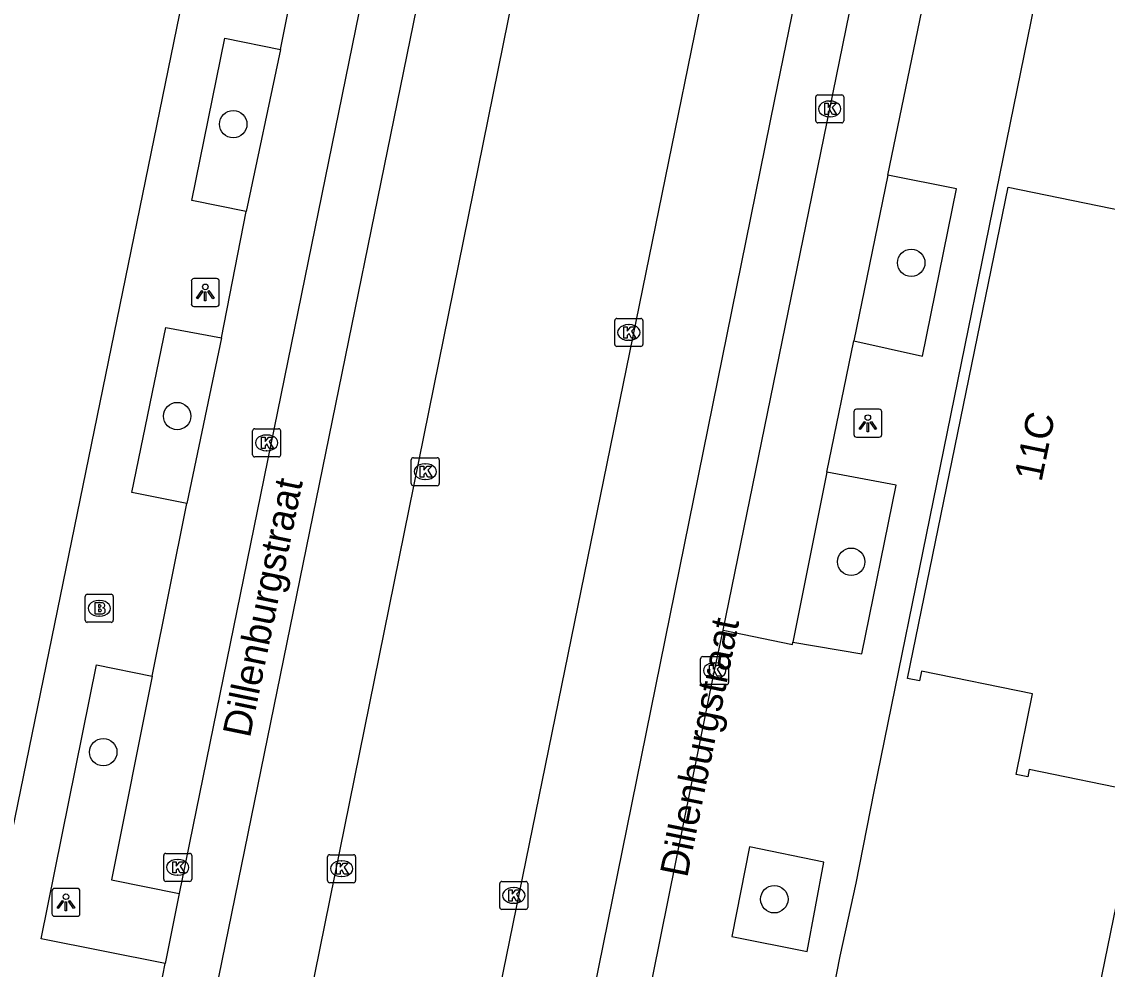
# Model space of a CAD drawing. Extents: x 157692 to 159670, y 381454 to 383289.
# Drawn here: x 158556.68 to 158595.45, y 382356.05 to 382389.88 of the extents above; entities that cross this region are included whole.
import ezdxf

# ---------------------------------------------------------------- set-up
doc = ezdxf.new("R2010")
doc.units = 0
for name, color, linetype in [('IMGEO_Boom', 7, 'Continuous'), ('IMGEO_Brandkraan', 7, 'Continuous'), ('IMGEO_Kolk', 7, 'Continuous'), ('IMGEO_Lichtpunt', 7, 'Continuous'), ('IMGEO_Openbare_ruimte_label', 7, 'Continuous'), ('IMGEO_Pand', 7, 'Continuous'), ('IMGEO_Pand_nummerreeks', 7, 'Continuous'), ('IMGEO_Parkeervlak_open', 7, 'Continuous'), ('IMGEO_Rijbaan_lokaal_gesloten', 7, 'Continuous'), ('IMGEO_Voetpad_open', 7, 'Continuous')]:
    doc.layers.add(name, color=color, linetype=linetype)

msp = doc.modelspace()

# ---------------------------------------------------------------- linework, layer by layer
at = {"layer": 'IMGEO_Boom'}
for centre in [(158564.234, 382386.223), (158588.446, 382381.273), (158562.233, 382375.803), (158586.3, 382370.601), (158559.592, 382363.805), (158583.555, 382358.55)]:
    msp.add_circle(centre, 0.489, dxfattribs=at)
at = {"layer": 'IMGEO_Brandkraan'}
for p, q in [((158558.948, 382368.512), (158558.948, 382369.364)), ((158559.023, 382369.438), (158559.875, 382369.438)), ((158559.949, 382369.364), (158559.949, 382368.512)), ((158559.436, 382369.218), (158559.461, 382369.218)), ((158559.459, 382368.658), (158559.434, 382368.658)), ((158559.875, 382368.438), (158559.023, 382368.438))]:
    msp.add_line(p, q, dxfattribs=at)
for points in [[(158558.948, 382368.512), (158558.948, 382369.364)], [(158559.023, 382369.438), (158559.875, 382369.438)], [(158559.949, 382369.364), (158559.949, 382368.512)], [(158559.296, 382369.138), (158559.296, 382368.738), (158559.509, 382368.738)], [(158559.527, 382369.138), (158559.296, 382369.138)], [(158559.475, 382369.057), (158559.421, 382369.057), (158559.421, 382368.981)], [(158559.421, 382368.981), (158559.474, 382368.981)], [(158559.483, 382368.905), (158559.421, 382368.905), (158559.421, 382368.824)], [(158559.421, 382368.824), (158559.483, 382368.824)], [(158559.875, 382368.438), (158559.023, 382368.438)]]:
    msp.add_lwpolyline(points, dxfattribs=at)
for centre, radius, start, end in [((158559.025, 382369.362), 0.0765, 91.552, 178.448), ((158559.025, 382369.362), 0.0765, 91.552, 178.448), ((158559.873, 382369.362), 0.0765, 1.552, 88.448), ((158559.873, 382369.362), 0.0765, 1.552, 88.448), ((158559.476, 382369.019), 0.0379, 267.8285, 90.9355), ((158559.531, 382368.993), 0.145, 59.4692, 91.5367), ((158559.556, 382369.04), 0.0922, 285.5137, 58.1501), ((158559.561, 382368.848), 0.105, 301.3115, 78.989), ((158559.484, 382368.864), 0.0404, 269.8759, 90.5077), ((158559.515, 382368.989), 0.251, 268.6676, 293.5347), ((158559.025, 382368.514), 0.0765, 181.552, 268.448), ((158559.025, 382368.514), 0.0765, 181.552, 268.448), ((158559.873, 382368.514), 0.0765, 271.552, 358.448), ((158559.873, 382368.514), 0.0765, 271.552, 358.448)]:
    msp.add_arc(centre, radius, start, end, dxfattribs=at)
for centre, major_axis, ratio, start_param, end_param in [((158559.435, 382368.938), (-0.387, 0.002), 0.722429, 4.712389, 7.853982), ((158559.46, 382368.938), (-0.39, 0.002), 0.717154, 1.570796, 4.712389)]:
    msp.add_ellipse(centre, major_axis=major_axis, ratio=ratio, start_param=start_param, end_param=end_param, dxfattribs=at)
at = {"layer": 'IMGEO_Kolk'}
for p, q in [((158585.034, 382386.344), (158585.034, 382387.196)), ((158585.109, 382387.27), (158585.961, 382387.27)), ((158586.035, 382387.196), (158586.035, 382386.344)), ((158585.522, 382387.05), (158585.547, 382387.05)), ((158585.545, 382386.49), (158585.52, 382386.49)), ((158585.961, 382386.27), (158585.109, 382386.27)), ((158577.859, 382378.36), (158577.859, 382379.212)), ((158577.934, 382379.286), (158578.786, 382379.286)), ((158578.347, 382379.066), (158578.372, 382379.066)), ((158578.86, 382379.212), (158578.86, 382378.36)), ((158578.786, 382378.286), (158577.934, 382378.286)), ((158578.37, 382378.506), (158578.345, 382378.506)), ((158564.926, 382374.42), (158564.926, 382375.272)), ((158565.001, 382375.346), (158565.853, 382375.346)), ((158565.927, 382375.272), (158565.927, 382374.42)), ((158565.414, 382375.126), (158565.439, 382375.126)), ((158565.437, 382374.566), (158565.412, 382374.566)), ((158565.853, 382374.346), (158565.001, 382374.346)), ((158570.59, 382373.39), (158570.59, 382374.242)), ((158570.665, 382374.316), (158571.517, 382374.316)), ((158571.078, 382374.096), (158571.103, 382374.096)), ((158571.591, 382374.242), (158571.591, 382373.39)), ((158571.517, 382373.316), (158570.665, 382373.316)), ((158571.101, 382373.536), (158571.076, 382373.536)), ((158580.923, 382366.288), (158580.923, 382367.14)), ((158580.998, 382367.214), (158581.85, 382367.214)), ((158581.924, 382367.14), (158581.924, 382366.288)), ((158581.411, 382366.994), (158581.436, 382366.994)), ((158581.434, 382366.434), (158581.409, 382366.434)), ((158581.85, 382366.214), (158580.998, 382366.214)), ((158561.75, 382359.263), (158561.75, 382360.115)), ((158561.825, 382360.189), (158562.677, 382360.189)), ((158562.751, 382360.115), (158562.751, 382359.263)), ((158567.602, 382359.216), (158567.602, 382360.068)), ((158567.677, 382360.142), (158568.529, 382360.142)), ((158568.603, 382360.068), (158568.603, 382359.216)), ((158562.238, 382359.969), (158562.263, 382359.969)), ((158568.09, 382359.922), (158568.115, 382359.922)), ((158562.261, 382359.409), (158562.236, 382359.409)), ((158568.113, 382359.362), (158568.088, 382359.362)), ((158562.677, 382359.189), (158561.825, 382359.189)), ((158568.529, 382359.142), (158567.677, 382359.142)), ((158573.751, 382358.26), (158573.751, 382359.112)), ((158573.826, 382359.186), (158574.678, 382359.186)), ((158574.239, 382358.966), (158574.264, 382358.966)), ((158574.752, 382359.112), (158574.752, 382358.26)), ((158574.678, 382358.186), (158573.826, 382358.186)), ((158574.262, 382358.406), (158574.237, 382358.406))]:
    msp.add_line(p, q, dxfattribs=at)
for points in [[(158585.034, 382386.344), (158585.034, 382387.196)], [(158585.109, 382387.27), (158585.961, 382387.27)], [(158586.035, 382387.196), (158586.035, 382386.344)], [(158585.355, 382386.97), (158585.478, 382386.97), (158585.478, 382386.819), (158585.608, 382386.97), (158585.772, 382386.97), (158585.626, 382386.819), (158585.779, 382386.57), (158585.627, 382386.57), (158585.542, 382386.734), (158585.478, 382386.667), (158585.478, 382386.57), (158585.355, 382386.57), (158585.355, 382386.97)], [(158585.961, 382386.27), (158585.109, 382386.27)], [(158577.859, 382378.36), (158577.859, 382379.212)], [(158577.934, 382379.286), (158578.786, 382379.286)], [(158578.86, 382379.212), (158578.86, 382378.36)], [(158578.18, 382378.986), (158578.303, 382378.986), (158578.303, 382378.835), (158578.433, 382378.986), (158578.597, 382378.986), (158578.451, 382378.835), (158578.604, 382378.586), (158578.452, 382378.586), (158578.367, 382378.75), (158578.303, 382378.683), (158578.303, 382378.586), (158578.18, 382378.586), (158578.18, 382378.986)], [(158578.786, 382378.286), (158577.934, 382378.286)], [(158564.926, 382374.42), (158564.926, 382375.272)], [(158565.001, 382375.346), (158565.853, 382375.346)], [(158565.927, 382375.272), (158565.927, 382374.42)], [(158565.247, 382375.046), (158565.37, 382375.046), (158565.37, 382374.895), (158565.5, 382375.046), (158565.664, 382375.046), (158565.518, 382374.895), (158565.671, 382374.646), (158565.519, 382374.646), (158565.434, 382374.81), (158565.37, 382374.743), (158565.37, 382374.646), (158565.247, 382374.646), (158565.247, 382375.046)], [(158565.853, 382374.346), (158565.001, 382374.346)], [(158570.59, 382373.39), (158570.59, 382374.242)], [(158570.665, 382374.316), (158571.517, 382374.316)], [(158570.911, 382374.016), (158571.034, 382374.016), (158571.034, 382373.865), (158571.164, 382374.016), (158571.328, 382374.016), (158571.182, 382373.865), (158571.335, 382373.616), (158571.183, 382373.616), (158571.098, 382373.78), (158571.034, 382373.713), (158571.034, 382373.616), (158570.911, 382373.616), (158570.911, 382374.016)], [(158571.591, 382374.242), (158571.591, 382373.39)], [(158571.517, 382373.316), (158570.665, 382373.316)], [(158580.923, 382366.288), (158580.923, 382367.14)], [(158580.998, 382367.214), (158581.85, 382367.214)], [(158581.924, 382367.14), (158581.924, 382366.288)], [(158581.244, 382366.914), (158581.367, 382366.914), (158581.367, 382366.763), (158581.497, 382366.914), (158581.661, 382366.914), (158581.515, 382366.763), (158581.668, 382366.514), (158581.516, 382366.514), (158581.431, 382366.678), (158581.367, 382366.611), (158581.367, 382366.514), (158581.244, 382366.514), (158581.244, 382366.914)], [(158581.85, 382366.214), (158580.998, 382366.214)], [(158561.75, 382359.263), (158561.75, 382360.115)], [(158561.825, 382360.189), (158562.677, 382360.189)], [(158562.751, 382360.115), (158562.751, 382359.263)], [(158567.602, 382359.216), (158567.602, 382360.068)], [(158567.677, 382360.142), (158568.529, 382360.142)], [(158568.603, 382360.068), (158568.603, 382359.216)], [(158562.071, 382359.889), (158562.194, 382359.889), (158562.194, 382359.738), (158562.324, 382359.889), (158562.488, 382359.889), (158562.342, 382359.738), (158562.495, 382359.489), (158562.343, 382359.489), (158562.258, 382359.653), (158562.194, 382359.586), (158562.194, 382359.489), (158562.071, 382359.489), (158562.071, 382359.889)], [(158567.923, 382359.842), (158568.046, 382359.842), (158568.046, 382359.691), (158568.176, 382359.842), (158568.34, 382359.842), (158568.194, 382359.691), (158568.347, 382359.442), (158568.195, 382359.442), (158568.11, 382359.606), (158568.046, 382359.539), (158568.046, 382359.442), (158567.923, 382359.442), (158567.923, 382359.842)], [(158562.677, 382359.189), (158561.825, 382359.189)], [(158568.529, 382359.142), (158567.677, 382359.142)], [(158573.751, 382358.26), (158573.751, 382359.112)], [(158573.826, 382359.186), (158574.678, 382359.186)], [(158574.072, 382358.886), (158574.195, 382358.886), (158574.195, 382358.735), (158574.325, 382358.886), (158574.489, 382358.886), (158574.343, 382358.735), (158574.496, 382358.486), (158574.344, 382358.486), (158574.259, 382358.65), (158574.195, 382358.583), (158574.195, 382358.486), (158574.072, 382358.486), (158574.072, 382358.886)], [(158574.752, 382359.112), (158574.752, 382358.26)], [(158574.678, 382358.186), (158573.826, 382358.186)]]:
    msp.add_lwpolyline(points, dxfattribs=at)
for centre, start, end in [((158585.111, 382387.194), 91.552, 178.448), ((158585.111, 382387.194), 91.552, 178.448), ((158585.959, 382387.194), 1.552, 88.448), ((158585.959, 382387.194), 1.552, 88.448), ((158585.111, 382386.346), 181.552, 268.448), ((158585.111, 382386.346), 181.552, 268.448), ((158585.959, 382386.346), 271.552, 358.448), ((158585.959, 382386.346), 271.552, 358.448), ((158577.936, 382379.21), 91.552, 178.448), ((158577.936, 382379.21), 91.552, 178.448), ((158578.784, 382379.21), 1.552, 88.448), ((158578.784, 382379.21), 1.552, 88.448), ((158577.936, 382378.362), 181.552, 268.448), ((158577.936, 382378.362), 181.552, 268.448), ((158578.784, 382378.362), 271.552, 358.448), ((158578.784, 382378.362), 271.552, 358.448), ((158565.003, 382375.27), 91.552, 178.448), ((158565.003, 382375.27), 91.552, 178.448), ((158565.851, 382375.27), 1.552, 88.448), ((158565.851, 382375.27), 1.552, 88.448), ((158565.003, 382374.422), 181.552, 268.448), ((158565.003, 382374.422), 181.552, 268.448), ((158565.851, 382374.422), 271.552, 358.448), ((158565.851, 382374.422), 271.552, 358.448), ((158570.667, 382374.24), 91.552, 178.448), ((158570.667, 382374.24), 91.552, 178.448), ((158571.515, 382374.24), 1.552, 88.448), ((158571.515, 382374.24), 1.552, 88.448), ((158570.667, 382373.392), 181.552, 268.448), ((158570.667, 382373.392), 181.552, 268.448), ((158571.515, 382373.392), 271.552, 358.448), ((158571.515, 382373.392), 271.552, 358.448), ((158581, 382367.138), 91.552, 178.448), ((158581, 382367.138), 91.552, 178.448), ((158581.848, 382367.138), 1.552, 88.448), ((158581.848, 382367.138), 1.552, 88.448), ((158581, 382366.29), 181.552, 268.448), ((158581, 382366.29), 181.552, 268.448), ((158581.848, 382366.29), 271.552, 358.448), ((158581.848, 382366.29), 271.552, 358.448), ((158561.827, 382360.113), 91.552, 178.448), ((158561.827, 382360.113), 91.552, 178.448), ((158562.675, 382360.113), 1.552, 88.448), ((158562.675, 382360.113), 1.552, 88.448), ((158567.679, 382360.066), 91.552, 178.448), ((158567.679, 382360.066), 91.552, 178.448), ((158568.527, 382360.066), 1.552, 88.448), ((158568.527, 382360.066), 1.552, 88.448), ((158561.827, 382359.265), 181.552, 268.448), ((158561.827, 382359.265), 181.552, 268.448), ((158562.675, 382359.265), 271.552, 358.448), ((158562.675, 382359.265), 271.552, 358.448), ((158567.679, 382359.218), 181.552, 268.448), ((158567.679, 382359.218), 181.552, 268.448), ((158568.527, 382359.218), 271.552, 358.448), ((158568.527, 382359.218), 271.552, 358.448), ((158573.828, 382359.11), 91.552, 178.448), ((158573.828, 382359.11), 91.552, 178.448), ((158574.676, 382359.11), 1.552, 88.448), ((158574.676, 382359.11), 1.552, 88.448), ((158573.828, 382358.262), 181.552, 268.448), ((158573.828, 382358.262), 181.552, 268.448), ((158574.676, 382358.262), 271.552, 358.448), ((158574.676, 382358.262), 271.552, 358.448)]:
    msp.add_arc(centre, 0.0765, start, end, dxfattribs=at)
for centre, major_axis, ratio, start_param, end_param in [((158585.521, 382386.77), (-0.387, 0.002), 0.722429, 4.712389, 7.853982), ((158585.546, 382386.77), (-0.39, 0.002), 0.717154, 1.570796, 4.712389), ((158578.346, 382378.786), (-0.387, 0.002), 0.722429, 4.712389, 7.853982), ((158578.371, 382378.786), (-0.39, 0.002), 0.717154, 1.570796, 4.712389), ((158565.413, 382374.846), (-0.387, 0.002), 0.722429, 4.712389, 7.853982), ((158565.438, 382374.846), (-0.39, 0.002), 0.717154, 1.570796, 4.712389), ((158571.077, 382373.816), (-0.387, 0.002), 0.722429, 4.712389, 7.853982), ((158571.102, 382373.816), (-0.39, 0.002), 0.717154, 1.570796, 4.712389), ((158581.41, 382366.714), (-0.387, 0.002), 0.722429, 4.712389, 7.853982), ((158581.435, 382366.714), (-0.39, 0.002), 0.717154, 1.570796, 4.712389), ((158562.237, 382359.689), (-0.387, 0.002), 0.722429, 4.712389, 7.853982), ((158562.262, 382359.689), (-0.39, 0.002), 0.717154, 1.570796, 4.712389), ((158568.089, 382359.642), (-0.387, 0.002), 0.722429, 4.712389, 7.853982), ((158568.114, 382359.642), (-0.39, 0.002), 0.717154, 1.570796, 4.712389), ((158574.238, 382358.686), (-0.387, 0.002), 0.722429, 4.712389, 7.853982), ((158574.263, 382358.686), (-0.39, 0.002), 0.717154, 1.570796, 4.712389)]:
    msp.add_ellipse(centre, major_axis=major_axis, ratio=ratio, start_param=start_param, end_param=end_param, dxfattribs=at)
at = {"layer": 'IMGEO_Lichtpunt'}
for p, q in [((158562.737, 382380.616), (158562.737, 382379.809)), ((158562.737, 382380.616), (158562.737, 382379.809)), ((158563.639, 382380.711), (158562.831, 382380.711)), ((158563.639, 382380.711), (158562.831, 382380.711)), ((158563.733, 382379.809), (158563.733, 382380.616)), ((158563.733, 382379.809), (158563.733, 382380.616)), ((158562.831, 382379.715), (158563.639, 382379.715)), ((158562.831, 382379.715), (158563.639, 382379.715)), ((158586.396, 382375.949), (158586.396, 382375.142)), ((158586.396, 382375.949), (158586.396, 382375.142)), ((158587.298, 382376.044), (158586.49, 382376.044)), ((158587.298, 382376.044), (158586.49, 382376.044)), ((158587.392, 382375.142), (158587.392, 382375.949)), ((158587.392, 382375.142), (158587.392, 382375.949)), ((158586.49, 382375.048), (158587.298, 382375.048)), ((158586.49, 382375.048), (158587.298, 382375.048)), ((158558.663, 382358.939), (158557.855, 382358.939)), ((158558.663, 382358.939), (158557.855, 382358.939)), ((158557.761, 382358.844), (158557.761, 382358.037)), ((158557.761, 382358.844), (158557.761, 382358.037)), ((158558.757, 382358.037), (158558.757, 382358.844)), ((158558.757, 382358.037), (158558.757, 382358.844)), ((158557.855, 382357.943), (158558.663, 382357.943)), ((158557.855, 382357.943), (158558.663, 382357.943))]:
    msp.add_line(p, q, dxfattribs=at)
for points in [[(158563.111, 382380.28), (158563.15, 382380.252), (158562.962, 382379.99), (158562.924, 382380.017), (158563.111, 382380.28)], [(158563.213, 382380.232), (158563.26, 382380.232), (158563.26, 382379.91), (158563.213, 382379.91), (158563.213, 382380.232)], [(158563.323, 382380.252), (158563.361, 382380.279), (158563.548, 382380.017), (158563.509, 382379.989), (158563.323, 382380.252)], [(158586.77, 382375.613), (158586.809, 382375.585), (158586.621, 382375.323), (158586.583, 382375.35), (158586.77, 382375.613)], [(158586.872, 382375.565), (158586.919, 382375.565), (158586.919, 382375.243), (158586.872, 382375.243), (158586.872, 382375.565)], [(158586.982, 382375.585), (158587.02, 382375.612), (158587.207, 382375.35), (158587.168, 382375.322), (158586.982, 382375.585)], [(158558.135, 382358.508), (158558.174, 382358.48), (158557.986, 382358.218), (158557.948, 382358.245), (158558.135, 382358.508)], [(158558.347, 382358.48), (158558.385, 382358.507), (158558.572, 382358.245), (158558.533, 382358.217), (158558.347, 382358.48)], [(158558.237, 382358.46), (158558.284, 382358.46), (158558.284, 382358.138), (158558.237, 382358.138), (158558.237, 382358.46)]]:
    msp.add_lwpolyline(points, dxfattribs=at)
for centre in [(158563.236, 382380.414), (158586.895, 382375.747), (158558.26, 382358.642)]:
    msp.add_circle(centre, 0.0994, dxfattribs=at)
for centre, start, end in [((158562.831, 382380.616), 90, 180), ((158562.831, 382380.616), 90, 180), ((158563.639, 382380.616), 0, 90), ((158563.639, 382380.616), 0, 90), ((158562.831, 382379.809), 180, 270), ((158562.831, 382379.809), 180, 270), ((158563.639, 382379.809), 270, 0), ((158563.639, 382379.809), 270, 360), ((158586.49, 382375.949), 90, 180), ((158586.49, 382375.949), 90, 180), ((158587.298, 382375.949), 0, 90), ((158587.298, 382375.949), 0, 90), ((158586.49, 382375.142), 180, 270), ((158586.49, 382375.142), 180, 270), ((158587.298, 382375.142), 270, 0), ((158587.298, 382375.142), 270, 360), ((158557.855, 382358.844), 90, 180), ((158557.855, 382358.844), 90, 180), ((158558.663, 382358.844), 0, 90), ((158558.663, 382358.844), 0, 90), ((158557.855, 382358.037), 180, 270), ((158557.855, 382358.037), 180, 270), ((158558.663, 382358.037), 270, 0), ((158558.663, 382358.037), 270, 360)]:
    msp.add_arc(centre, 0.0946, start, end, dxfattribs=at)
at = {"layer": 'IMGEO_Pand'}
for points in [[(158596.6, 382362.372), (158592.66, 382363.178), (158592.609, 382362.926), (158592.187, 382363.01), (158592.773, 382365.879), (158588.813, 382366.689), (158588.743, 382366.346), (158588.315, 382366.434), (158591.906, 382383.975), (158600.663, 382382.182)], [(158636.447, 382343.782), (158621.346, 382346.873), (158619.841, 382339.52), (158601.823, 382343.209), (158602.374, 382345.899), (158598.411, 382346.71), (158598.367, 382346.499), (158597.932, 382346.588), (158598.962, 382351.623), (158595.019, 382352.431), (158594.976, 382352.224), (158594.541, 382352.313), (158596.6, 382362.372)]]:
    msp.add_lwpolyline(points, dxfattribs=at)
at = {"layer": 'IMGEO_Parkeervlak_open'}
for points in [[(158565.92, 382388.887), (158564.692, 382383.1)], [(158587.614, 382384.405), (158586.394, 382378.488)], [(158563.813, 382378.594), (158562.58, 382372.68)], [(158585.428, 382373.799), (158584.218, 382367.734)], [(158561.335, 382366.514), (158559.885, 382359.242), (158562.307, 382358.757)]]:
    msp.add_lwpolyline(points, dxfattribs=at)
at = {"layer": 'IMGEO_Rijbaan_lokaal_gesloten'}
for points in [[(158576.268, 382351.075), (158583.576, 382387.108), (158599.733, 382466.035), (158609.586, 382513.419), (158620.99, 382569.129), (158634.128, 382633.601), (158640.026, 382662.22)], [(158591.78, 382492.336), (158584.663, 382458.624), (158576.456, 382418.202), (158561.278, 382343.885), (158559.085, 382332.976), (158558.877, 382331.964)], [(158566.979, 382355.038), (158580.059, 382419.567), (158587.191, 382454.412), (158588.522, 382460.914)], [(158594.974, 382459.491), (158587.176, 382421.152), (158573.413, 382353.716)], [(158582.012, 382455.393), (158574.537, 382418.739), (158562.307, 382358.757)], [(158581.731, 382368.157), (158585.535, 382386.77), (158589.629, 382406.841), (158590.118, 382409.384), (158590.128, 382409.434)], [(158578.202, 382350.697), (158578.94, 382354.449), (158581.424, 382366.714), (158581.731, 382368.157)], [(158562.307, 382358.757), (158561.806, 382356.259)], [(158561.547, 382354.975), (158561.806, 382356.259)]]:
    msp.add_lwpolyline(points, dxfattribs=at)
at = {"layer": 'IMGEO_Voetpad_open'}
for points in [[(158577.178, 382462.682), (158567.581, 382415.871), (158553.891, 382349.094), (158552.915, 382344.297), (158551.807, 382338.849), (158551.616, 382338.866), (158551.524, 382338.412), (158550.799, 382333.648), (158550.563, 382332.1), (158549.165, 382325.299)], [(158604.469, 382445.54), (158604.319, 382445.573), (158596.581, 382408.867), (158587.106, 382362.4), (158586.469, 382359.129), (158585.896, 382356.517), (158584.905, 382351.489), (158583.992, 382346.928)], [(158565.92, 382388.887), (158567.249, 382395.578)], [(158587.614, 382384.405), (158588.966, 382390.966)], [(158564.692, 382383.1), (158562.76, 382383.495), (158563.928, 382389.297), (158565.92, 382388.887)], [(158586.394, 382378.488), (158588.842, 382377.942), (158590.055, 382383.91), (158587.614, 382384.405)], [(158563.813, 382378.594), (158564.692, 382383.1)], [(158562.58, 382372.68), (158560.611, 382373.072), (158561.826, 382378.96), (158563.813, 382378.594)], [(158585.428, 382373.799), (158586.394, 382378.488)], [(158584.218, 382367.734), (158586.683, 382367.313), (158587.907, 382373.339), (158585.428, 382373.799)], [(158561.335, 382366.514), (158562.58, 382372.68)], [(158581.731, 382368.157), (158584.206, 382367.648), (158584.218, 382367.734)], [(158561.806, 382356.259), (158557.369, 382357.142), (158559.355, 382366.918), (158561.335, 382366.514)], [(158585.325, 382359.875), (158582.671, 382360.424), (158582.036, 382357.218), (158584.733, 382356.681), (158585.325, 382359.875)]]:
    msp.add_lwpolyline(points, dxfattribs=at)

# ---------------------------------------------------------------- texts
at = {"layer": 'IMGEO_Openbare_ruimte_label'}
for rotation, p in [(78.3416, (158564.827, 382364.286)), (78.5215, (158580.442, 382359.294))]:
    msp.add_text('Dillenburgstraat', height=1, rotation=rotation, dxfattribs=at).set_placement(p)
at = {"layer": 'IMGEO_Pand_nummerreeks'}
msp.add_text('11C', height=1, rotation=78.4303, dxfattribs=at).set_placement((158593.094, 382373.422))

doc.saveas('drawing.dxf')
